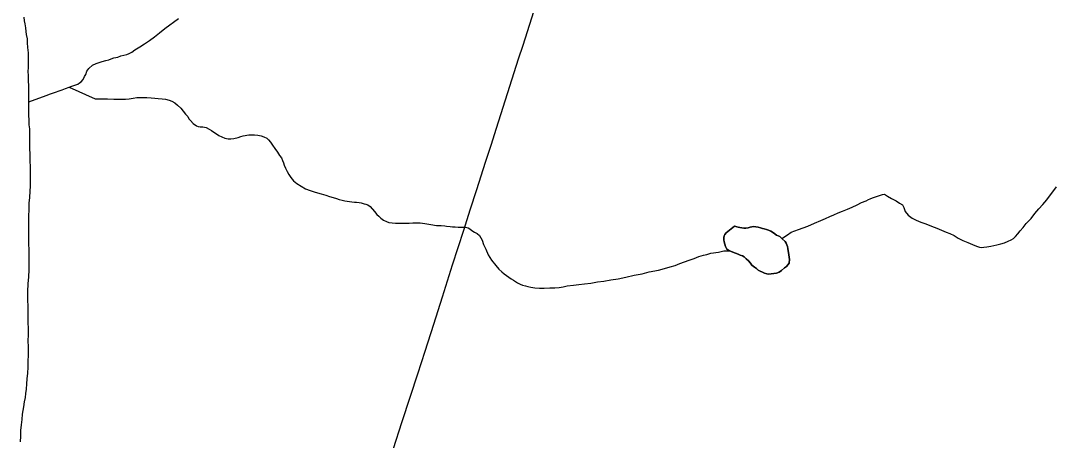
# Model space of a CAD drawing. Extents: x 103424 to 290657, y 38711 to 110967.
# Drawn here: x 154493 to 160467, y 84001 to 86428 of the extents above; entities that cross this region are included whole.
import ezdxf

# ---------------------------------------------------------------- set-up
doc = ezdxf.new("R2010")
doc.units = 0
for name, color, linetype in [('GM_X_Minor_Lake', 7, 'Continuous'), ('GM_X_Minor_River', 7, 'Continuous'), ('GM_X_Township_Road', 7, 'Continuous')]:
    doc.layers.add(name, color=color, linetype=linetype)

msp = doc.modelspace()

# ---------------------------------------------------------------- linework, layer by layer
at = {"layer": 'GM_X_Minor_Lake'}
for points in [[(158575.2, 85201.5), (158622.8, 85240.4), (158643.1, 85234.7), (158653.2, 85232.8), (158677.5, 85229.2), (158687.6, 85227.4), (158701.7, 85229.7), (158713.7, 85233.9), (158723.8, 85236.1), (158733.8, 85238.3), (158746, 85236.5), (158760.1, 85234.8), (158772.3, 85230.9), (158784.5, 85227.1), (158794.6, 85225.3), (158808.8, 85221.5), (158819, 85217.6), (158833.2, 85211.8), (158847.5, 85202), (158865.9, 85188.2), (158884.2, 85180.4), (158898.6, 85166.5), (158915, 85150.7), (158921.2, 85140.7), (158929.6, 85122.6), (158931.9, 85110.6), (158934.1, 85096.5), (158936.5, 85076.3), (158938.8, 85058.2), (158941, 85048.1), (158939.4, 85025.9), (158923.6, 85007.4), (158911.6, 84999.1), (158893.8, 84982.6), (158881.8, 84974.3), (158865.8, 84968), (158819.5, 84963.1), (158809.4, 84964.9), (158797.2, 84968.8), (158785, 84974.6), (158770.7, 84980.4), (158760.5, 84986.3), (158750.3, 84994.2), (158738.1, 85002), (158723.7, 85013.9), (158715.4, 85025.9), (158703.1, 85039.8), (158690.8, 85051.7), (158678.5, 85061.6), (158668.3, 85067.5), (158656.1, 85071.3), (158643.9, 85077.1), (158627.6, 85082.9), (158613.4, 85088.7), (158599.2, 85094.5), (158589, 85100.4), (158578.8, 85106.3), (158570.5, 85122.3), (158566.2, 85136.3), (158563.9, 85148.4), (158561.7, 85160.5), (158561.4, 85174.6), (158563.3, 85184.8), (158567.2, 85190.9), (158575.2, 85201.5)], [(158575.2, 85201.5), (158567.2, 85190.9), (158563.3, 85184.8), (158561.4, 85174.6), (158561.7, 85160.5), (158563.9, 85148.4), (158566.2, 85136.3), (158570.5, 85122.3), (158578.8, 85106.3), (158589, 85100.4), (158599.2, 85094.5), (158613.4, 85088.7), (158627.6, 85082.9), (158643.9, 85077.1), (158656.1, 85071.3), (158668.3, 85067.5), (158678.5, 85061.6), (158690.8, 85051.7), (158703.1, 85039.8), (158715.4, 85025.9), (158723.7, 85013.9), (158738.1, 85002), (158750.3, 84994.2), (158760.5, 84986.3), (158770.7, 84980.4), (158785, 84974.6), (158797.2, 84968.8), (158809.4, 84964.9), (158819.5, 84963.1), (158865.8, 84968), (158881.8, 84974.3), (158893.8, 84982.6), (158911.6, 84999.1)], [(158911.6, 84999.1), (158923.6, 85007.4), (158939.4, 85025.9), (158941, 85048.1), (158938.8, 85058.2), (158936.5, 85076.3), (158934.1, 85096.5), (158931.9, 85110.6), (158929.6, 85122.6), (158921.2, 85140.7), (158915, 85150.7), (158898.6, 85166.5), (158884.2, 85180.4), (158865.9, 85188.2), (158847.5, 85202), (158833.2, 85211.8), (158819, 85217.6), (158808.8, 85221.5), (158794.6, 85225.3), (158784.5, 85227.1), (158772.3, 85230.9), (158760.1, 85234.8), (158746, 85236.5), (158733.8, 85238.3), (158723.8, 85236.1), (158713.7, 85233.9), (158701.7, 85229.7), (158687.6, 85227.4), (158677.5, 85229.2), (158653.2, 85232.8), (158643.1, 85234.7), (158622.8, 85240.4), (158575.2, 85201.5)]]:
    msp.add_lwpolyline(points, dxfattribs=at)
at = {"layer": 'GM_X_Minor_River'}
for points in [[(154540.8, 86027.3), (154541.4, 86038.7), (154541.1, 86058.9), (154538.8, 86073), (154538.6, 86087.1), (154538.4, 86097.2), (154538.1, 86111.3), (154537.7, 86133.6), (154539.3, 86157.8), (154538.9, 86180), (154538.5, 86204.3), (154537.8, 86242.6), (154535.2, 86272.9), (154532.7, 86299.1), (154532.3, 86323.3), (154527.8, 86347.5), (154525.5, 86365.7), (154523.1, 86385.8), (154518.7, 86410), (154516.3, 86428.1), (154513.9, 86448.3)], [(154541.4, 85958.6), (154641.1, 85996), (154665.1, 86004.5), (154695.2, 86015.2), (154715.3, 86021.6), (154733.3, 86028), (154753.4, 86036.4), (154773.4, 86042.8), (154789.5, 86049.2), (154807.5, 86055.6), (154823.5, 86061.9), (154833.5, 86068.2), (154843.5, 86074.4), (154855.3, 86088.7), (154863.1, 86105), (154871, 86117.3), (154876.7, 86135.6), (154888.5, 86152), (154908.3, 86170.5), (154930.4, 86181), (154964.5, 86191.7), (154986.5, 86198.2), (155002.6, 86202.5), (155016.7, 86206.8), (155032.7, 86213.1), (155054.8, 86217.6), (155072.8, 86224), (155090.9, 86228.3), (155107, 86232.6), (155121, 86239), (155137, 86245.3), (155152.9, 86259.7), (155182.9, 86276.4), (155208.8, 86295.1), (155238.7, 86313.8), (155266.6, 86334.5), (155296.5, 86357.2), (155328.3, 86382.1), (155406, 86440)], [(154549.6, 85582.3), (154549, 85618.6), (154547, 85727.7), (154546.2, 85772.1), (154545.7, 85802.4), (154543.2, 85826.6), (154542.8, 85852.8), (154540.2, 85881.1), (154539.7, 85911.4), (154540.8, 86027.3)], [(154773.4, 86042.8), (154923.9, 85976.8), (154960.3, 85975.5), (154996.6, 85976.1), (155032.9, 85974.8), (155069.3, 85973.4), (155099.5, 85973.9), (155121.7, 85976.3), (155143.8, 85980.8), (155165.9, 85983.2), (155188.1, 85983.6), (155204.3, 85983.9), (155222.4, 85984.2), (155248.7, 85982.7), (155268.9, 85981), (155289.1, 85977.3), (155311.4, 85975.7), (155331.6, 85974.1), (155351.8, 85968.3), (155368.1, 85962.6), (155384.4, 85952.8), (155400.8, 85938.9), (155419.2, 85923.1), (155433.7, 85905.2), (155446.1, 85887.2), (155460.5, 85873.3), (155466.8, 85861.3), (155475, 85851.4), (155491.5, 85833.5), (155509.9, 85819.7), (155520, 85815.8), (155532.2, 85814), (155546.3, 85814.3), (155556.4, 85812.4), (155566.5, 85810.6), (155582.9, 85800.8), (155597.1, 85792.9), (155611.4, 85783.1), (155625.7, 85773.3), (155640, 85763.4), (155656.3, 85755.6), (155674.6, 85747.9), (155692.8, 85744.2), (155709, 85744.4), (155727.1, 85746.8), (155751.2, 85753.3), (155767.3, 85757.6), (155781.3, 85761.9), (155813.5, 85768.5), (155827.6, 85768.8), (155845.8, 85767.1), (155866, 85765.4), (155884.2, 85761.7), (155900.5, 85756), (155916.8, 85748.2), (155927, 85738.3), (155939.3, 85726.4), (155949.7, 85708.4), (155964.2, 85688.4), (155978.7, 85668.5), (155991.2, 85648.5), (156001.5, 85634.5), (156007.8, 85620.5), (156014.1, 85606.5), (156018.4, 85592.4), (156024.8, 85574.4), (156035.2, 85556.4), (156045.6, 85538.4), (156056, 85520.4), (156072.5, 85502.5), (156090.9, 85486.6), (156115.4, 85470.9), (156141.9, 85455.2), (156168.3, 85445.6), (156190.7, 85437.9), (156210.9, 85432.2), (156231.2, 85426.5), (156259.6, 85419), (156279.9, 85411.3), (156300.2, 85405.6), (156320.5, 85399.9), (156336.7, 85394.1), (156352.9, 85390.3), (156369.2, 85386.6), (156381.3, 85384.8), (156395.5, 85383), (156409.6, 85381.3), (156423.8, 85379.5), (156435.9, 85377.7), (156452.1, 85376), (156462.2, 85374.1), (156480.5, 85368.4), (156490.6, 85366.5), (156500.7, 85362.7), (156515, 85352.8), (156539.8, 85325), (156554.2, 85307.1), (156564.5, 85297.2), (156576.8, 85285.3), (156593.1, 85275.5), (156609.4, 85267.7)], [(154493.3, 83993.4), (154494.7, 84025.7), (154494.1, 84058), (154497.6, 84090.4), (154501.1, 84122.8), (154504.6, 84153.2), (154511.9, 84195.7), (154515.4, 84224.1), (154521, 84248.4), (154522.6, 84272.7), (154526.2, 84297), (154529.7, 84327.4), (154531.2, 84357.7), (154534.6, 84390.1), (154536, 84424.4), (154537.5, 84456.8), (154538.8, 84495.2), (154538, 84541.6), (154537.3, 84576), (154538.7, 84612.4), (154538.1, 84646.7), (154537.4, 84685.1), (154536.7, 84727.5), (154535.9, 84771.9), (154535, 84818.4), (154534.2, 84862.8), (154537.5, 84907.3), (154540.8, 84947.8), (154542.1, 84988.2), (154543.2, 85036.7), (154542.6, 85073), (154542, 85105.4), (154541.5, 85135.6), (154540.9, 85165.9), (154540.4, 85194.2), (154539.9, 85222.5), (154541.4, 85250.8), (154541, 85277.1), (154540.5, 85301.3), (154542, 85331.6), (154543.3, 85372), (154546.7, 85406.4), (154548.1, 85442.8), (154549.6, 85471.1), (154551.1, 85499.4), (154550.6, 85525.7), (154550.2, 85549.9), (154549.6, 85582.3)], [(158896.5, 85168.5), (158929.3, 85190.1), (158951.2, 85204.6), (158993.3, 85221.5), (159047.4, 85240.6), (159085.5, 85257.5), (159121.5, 85272.3), (159149.6, 85284.9), (159173.6, 85295.4), (159197.6, 85306), (159221.6, 85316.5), (159247.7, 85327.1), (159275.7, 85337.7), (159303.8, 85350.3), (159331.8, 85362.9), (159357.8, 85377.5), (159383.8, 85386.1), (159397.8, 85394.4), (159407.8, 85398.6), (159421.9, 85402.9), (159437.9, 85409.3), (159456, 85415.6), (159478, 85422.1), (159490.1, 85424.3), (159508.5, 85412.5), (159530.9, 85400.8), (159557.4, 85387.2), (159577.8, 85373.4), (159594.1, 85363.6), (159602.5, 85347.6), (159610.9, 85325.5), (159627.5, 85303.6), (159650, 85285.8), (159674.4, 85274.1), (159700.8, 85262.5), (159729.3, 85252.9), (159761.8, 85239.3), (159792.3, 85227.7), (159820.7, 85216.1), (159847.2, 85204.5), (159867.5, 85196.8), (159893.9, 85185.1), (159916.4, 85171.4), (159942.8, 85157.7), (159973.3, 85146.1), (159999.7, 85134.5), (160022.1, 85124.8), (160040.4, 85119.1), (160050.5, 85117.2), (160064.6, 85117.5), (160082.7, 85119.8), (160104.9, 85124.2), (160141.1, 85131), (160163.1, 85137.4), (160185.2, 85143.9), (160205.2, 85152.3), (160223.3, 85160.7), (160237.2, 85169), (160249.2, 85179.4), (160261, 85195.7), (160274.8, 85212.1), (160292.6, 85232.7), (160310.4, 85255.2), (160338.1, 85284), (160359.8, 85312.7), (160383.5, 85339.3), (160407.3, 85366), (160429, 85392.7), (160486.2, 85466.4)], [(156609.4, 85267.7), (156623.6, 85261.9), (156641.8, 85258.2), (156662.1, 85256.5), (156686.3, 85256.9), (156710.5, 85257.4), (156740.7, 85257.9), (156762.9, 85258.3), (156783.1, 85258.7), (156805.3, 85259), (156831.6, 85255.5), (156866, 85250), (156898.4, 85244.6), (156926.6, 85243), (156946.8, 85241.4), (156957, 85239.5), (156977.2, 85237.9), (156991.3, 85236.1), (157007.5, 85236.4), (157023.6, 85234.7), (157041.8, 85235), (157055.9, 85233.2), (157066, 85233.4), (157082.2, 85229.7), (157092.4, 85223.8), (157102.7, 85213.9), (157119, 85206.1), (157133.3, 85198.3), (157147.6, 85186.4), (157155.9, 85172.4), (157162.2, 85158.4), (157170.7, 85134.3), (157183.3, 85106.2), (157198, 85074.2), (157216.7, 85044.2), (157241.5, 85012.3), (157260.1, 84990.4), (157276.5, 84976.6), (157290.8, 84964.7), (157331.7, 84935.2), (157343.9, 84927.3), (157356.2, 84919.4), (157368.4, 84911.6), (157382.7, 84903.7), (157396.9, 84897.9), (157413.1, 84894.2), (157427.3, 84890.4), (157445.5, 84886.7), (157467.8, 84883), (157494.1, 84881.5), (157522.3, 84882), (157554.6, 84882.6), (157582.8, 84883.1), (157609, 84885.6), (157631.1, 84890), (157655.2, 84894.5), (157691.5, 84899.2), (157721.7, 84901.7), (157755.9, 84906.4), (157792.2, 84911.1), (157830.4, 84917.8), (157866.6, 84922.5), (157906.9, 84929.3), (157949.1, 84936.1), (157993.3, 84945), (158041.6, 84956), (158087.8, 84964.9), (158130, 84975.7), (158182.3, 84984.7), (158218.5, 84995.5), (158250.6, 85004.1), (158278.7, 85012.7), (158306.7, 85023.3), (158332.8, 85033.9), (158360.9, 85042.5), (158388.9, 85053.1), (158417, 85063.7), (158443.1, 85072.3), (158463.2, 85076.6), (158485.3, 85083.1), (158501.4, 85085.4), (158515.4, 85087.7), (158529.5, 85090), (158545.6, 85094.3), (158561.7, 85096.6), (158593.6, 85097.7)]]:
    msp.add_lwpolyline(points, dxfattribs=at)
at = {"layer": 'GM_X_Township_Road'}
msp.add_lwpolyline([(156650.9, 83953.9), (156699.3, 84105.1), (156747.8, 84256.3), (156790.8, 84386.2), (156833.7, 84516.2), (156883.5, 84673.6), (156933.3, 84830.9), (156962.6, 84923.6), (156991.9, 85016.3), (157024, 85116.1), (157056.2, 85216), (157094.2, 85333.9), (157132.3, 85451.8), (157182.6, 85609), (157214.3, 85708), (157245.9, 85807), (157285, 85928.6), (157324, 86050.1), (157374.1, 86207.4), (157399.5, 86286.9), (157424.8, 86366.4), (157475.9, 86523.4)], dxfattribs=at)

doc.saveas('drawing.dxf')
